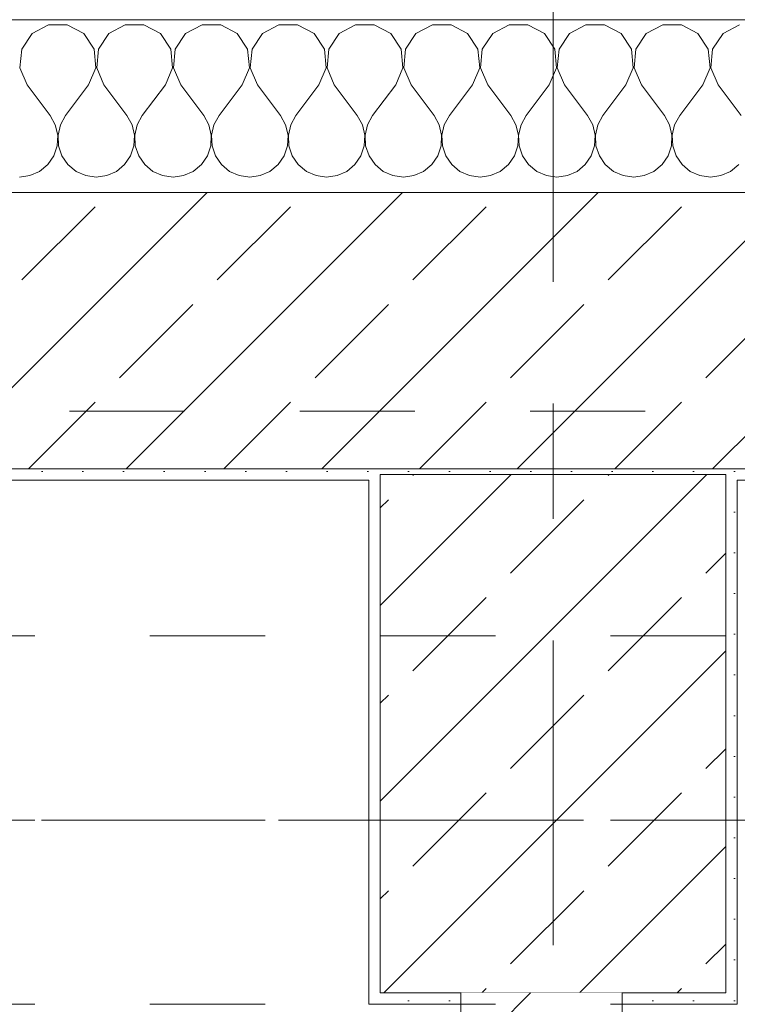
# Model space of a CAD drawing. Header units: metres. Extents: x -3.6 to 90.7, y -11.1 to 18.
# Tile 505 of 656: x 39.667 to 40.29, y 12.99 to 13.845. Entities that reach past the tile are written whole.
import ezdxf

# ---------------------------------------------------------------- set-up
doc = ezdxf.new("R2010")
doc.units = ezdxf.units.M
doc.header["$MEASUREMENT"] = 0
for name, pattern in [('Achse', [0.2, 0.1, -0.05, 0, -0.05]), ('Strichlinie doppelt', [0.546806, 0.264583, -0.105833, 0.070556, -0.105833]), ('Untersicht', [0.1, 0.075, -0.025]), ('Wipeout_Contour', [1, 0, -1])]:
    doc.linetypes.add(name, pattern=pattern)
for name, color, linetype in [('152 - Bemaßung_ Beschriftung.Ausbau', 7, 'Continuous'), ('451 - Universal.Achsen Raster', 7, 'Continuous'), ('603 - Struktur.Bodenplatte_ Decke Roh', 7, 'Continuous'), ('604 - Struktur.Wand Aussen', 7, 'Continuous'), ('605 - Struktur.Wand Innen', 7, 'Continuous'), ('607 - Struktur.Stütze', 7, 'Continuous'), ('608 - Struktur.Träger', 7, 'Continuous'), ('650 - Abdeckung.Fußboden Aufbau', 7, 'Continuous'), ('Neubau_606 - Struktur.Wand Innen Ausbau', 7, 'Continuous'), ('Neubau_653 - Abdeckung.TB Verkofferung', 7, 'Continuous')]:
    doc.layers.add(name, color=color, linetype=linetype)
doc.styles.add('ERSTELLTER_STIL_2', font='txt')
doc.dimstyles.new('ERSTELLTER_STIL__3', dxfattribs={"dimtxt": 0.1, "dimasz": 0.0532, "dimexe": 0.18, "dimexo": 0.0625, "dimgap": 0, "dimtad": 1, "dimtih": 1, "dimtoh": 1, "dimzin": 0, "dimdsep": 46, "dimtxsty": 'ERSTELLTER_STIL_2', "dimblk": 'ARROWHEAD_2', "dimblk1": 'ARROWHEAD_2', "dimblk2": 'ARROWHEAD_2', "dimcen": 0.09, "dimse1": 1, "dimse2": 1, "dimclrd": 7, "dimclre": 7, "dimclrt": 7, "dimazin": 0, "dimtfac": 1, "dimtdec": 4, "dimtmove": 0, "dimatfit": 3, "dimfxl": 1, "dimtolj": 1, "dimtzin": 0, "dimarcsym": 0})
pattern_1 = [(45, (0, 0), (-0.0848528, 0.0848528), []), (45, (-0.04243, 0.04243), (-0.0848528, 0.0848528), [0.09, -0.03])]
pattern_2 = [(45, (0, 0), (-0.01767767, 0.01767767), [0, -0.025])]

# ---------------------------------------------------------------- blocks, each defined once
blk = doc.blocks.new('*X25')
at = {"layer": '604 - Struktur.Wand Aussen', "color": 7, "linetype": 'Continuous', "lineweight": 5}
for p, q in [((39.69188, 13.84066), (39.67757, 13.83299)), ((39.70812, 13.84066), (39.69188, 13.84066)), ((39.72243, 13.83299), (39.70812, 13.84066)), ((39.75855, 13.84066), (39.74424, 13.83299)), ((39.77479, 13.84066), (39.75855, 13.84066)), ((39.7891, 13.83299), (39.77479, 13.84066)), ((39.82521, 13.84066), (39.8109, 13.83299)), ((39.84145, 13.84066), (39.82521, 13.84066)), ((39.85576, 13.83299), (39.84145, 13.84066)), ((39.89188, 13.84066), (39.87757, 13.83299)), ((39.90812, 13.84066), (39.89188, 13.84066)), ((39.92243, 13.83299), (39.90812, 13.84066)), ((39.95855, 13.84066), (39.94424, 13.83299)), ((39.97479, 13.84066), (39.95855, 13.84066)), ((39.9891, 13.83299), (39.97479, 13.84066)), ((40.02521, 13.84066), (40.0109, 13.83299)), ((40.04145, 13.84066), (40.02521, 13.84066)), ((40.05576, 13.83299), (40.04145, 13.84066)), ((40.09188, 13.84066), (40.07757, 13.83299)), ((40.10812, 13.84066), (40.09188, 13.84066)), ((40.12243, 13.83299), (40.10812, 13.84066)), ((40.15855, 13.84066), (40.14424, 13.83299)), ((40.17479, 13.84066), (40.15855, 13.84066)), ((40.1891, 13.83299), (40.17479, 13.84066)), ((40.22521, 13.84066), (40.2109, 13.83299)), ((40.24145, 13.84066), (40.22521, 13.84066)), ((40.25576, 13.83299), (40.24145, 13.84066)), ((40.29188, 13.84066), (40.27757, 13.83299)), ((39.67757, 13.83299), (39.66858, 13.81947)), ((39.73142, 13.81947), (39.72243, 13.83299)), ((39.74424, 13.83299), (39.73525, 13.81947)), ((39.79808, 13.81947), (39.7891, 13.83299)), ((39.8109, 13.83299), (39.80192, 13.81947)), ((39.86475, 13.81947), (39.85576, 13.83299)), ((39.87757, 13.83299), (39.86858, 13.81947)), ((39.93142, 13.81947), (39.92243, 13.83299)), ((39.94424, 13.83299), (39.93525, 13.81947)), ((39.99808, 13.81947), (39.9891, 13.83299)), ((40.0109, 13.83299), (40.00192, 13.81947)), ((40.06475, 13.81947), (40.05576, 13.83299)), ((40.07757, 13.83299), (40.06858, 13.81947)), ((40.13142, 13.81947), (40.12243, 13.83299)), ((40.14424, 13.83299), (40.13525, 13.81947)), ((40.19808, 13.81947), (40.1891, 13.83299)), ((40.2109, 13.83299), (40.20192, 13.81947)), ((40.26475, 13.81947), (40.25576, 13.83299)), ((40.27757, 13.83299), (40.26858, 13.81947)), ((39.66858, 13.81947), (39.66705, 13.8033)), ((39.73295, 13.8033), (39.73142, 13.81947)), ((39.73525, 13.81947), (39.73371, 13.8033)), ((39.79962, 13.8033), (39.79808, 13.81947)), ((39.80192, 13.81947), (39.80038, 13.8033)), ((39.86629, 13.8033), (39.86475, 13.81947)), ((39.86858, 13.81947), (39.86705, 13.8033)), ((39.93295, 13.8033), (39.93142, 13.81947)), ((39.93525, 13.81947), (39.93371, 13.8033)), ((39.99962, 13.8033), (39.99808, 13.81947)), ((40.00192, 13.81947), (40.00038, 13.8033)), ((40.06629, 13.8033), (40.06475, 13.81947)), ((40.06858, 13.81947), (40.06705, 13.8033)), ((40.13295, 13.8033), (40.13142, 13.81947)), ((40.13525, 13.81947), (40.13371, 13.8033)), ((40.19962, 13.8033), (40.19808, 13.81947)), ((40.20192, 13.81947), (40.20038, 13.8033)), ((40.26629, 13.8033), (40.26475, 13.81947)), ((40.26858, 13.81947), (40.26705, 13.8033)), ((39.66705, 13.8033), (39.67333, 13.78833)), ((39.72667, 13.78833), (39.73295, 13.8033)), ((39.73371, 13.8033), (39.74, 13.78833)), ((39.79333, 13.78833), (39.79962, 13.8033)), ((39.80038, 13.8033), (39.80667, 13.78833)), ((39.86, 13.78833), (39.86629, 13.8033)), ((39.86705, 13.8033), (39.87333, 13.78833)), ((39.92667, 13.78833), (39.93295, 13.8033)), ((39.93371, 13.8033), (39.94, 13.78833)), ((39.99333, 13.78833), (39.99962, 13.8033)), ((40.00038, 13.8033), (40.00667, 13.78833)), ((40.06, 13.78833), (40.06629, 13.8033)), ((40.06705, 13.8033), (40.07333, 13.78833)), ((40.12667, 13.78833), (40.13295, 13.8033)), ((40.13371, 13.8033), (40.14, 13.78833)), ((40.19333, 13.78833), (40.19962, 13.8033)), ((40.20038, 13.8033), (40.20667, 13.78833)), ((40.26, 13.78833), (40.26629, 13.8033)), ((40.26705, 13.8033), (40.27333, 13.78833)), ((39.67333, 13.78833), (39.69333, 13.76167)), ((39.72667, 13.78833), (39.70667, 13.76167)), ((39.74, 13.78833), (39.76, 13.76167)), ((39.79333, 13.78833), (39.77333, 13.76167)), ((39.80667, 13.78833), (39.82667, 13.76167)), ((39.86, 13.78833), (39.84, 13.76167)), ((39.87333, 13.78833), (39.89333, 13.76167)), ((39.92667, 13.78833), (39.90667, 13.76167)), ((39.94, 13.78833), (39.96, 13.76167)), ((39.99333, 13.78833), (39.97333, 13.76167)), ((40.00667, 13.78833), (40.02667, 13.76167)), ((40.06, 13.78833), (40.04, 13.76167)), ((40.07333, 13.78833), (40.09333, 13.76167)), ((40.12667, 13.78833), (40.10667, 13.76167)), ((40.14, 13.78833), (40.16, 13.76167)), ((40.19333, 13.78833), (40.17333, 13.76167)), ((40.20667, 13.78833), (40.22667, 13.76167)), ((40.26, 13.78833), (40.24, 13.76167)), ((40.27333, 13.78833), (40.29333, 13.76167)), ((39.69778, 13.75362), (39.69333, 13.76167)), ((39.70667, 13.76167), (39.70222, 13.75362)), ((39.76445, 13.75362), (39.76, 13.76167)), ((39.77333, 13.76167), (39.76888, 13.75362)), ((39.83112, 13.75362), (39.82667, 13.76167)), ((39.84, 13.76167), (39.83555, 13.75362)), ((39.89778, 13.75362), (39.89333, 13.76167)), ((39.90667, 13.76167), (39.90222, 13.75362)), ((39.96445, 13.75362), (39.96, 13.76167)), ((39.97333, 13.76167), (39.96888, 13.75362)), ((40.03112, 13.75362), (40.02667, 13.76167)), ((40.04, 13.76167), (40.03555, 13.75362)), ((40.09778, 13.75362), (40.09333, 13.76167)), ((40.10667, 13.76167), (40.10222, 13.75362)), ((40.16445, 13.75362), (40.16, 13.76167)), ((40.17333, 13.76167), (40.16888, 13.75362)), ((40.23112, 13.75362), (40.22667, 13.76167)), ((40.24, 13.76167), (40.23555, 13.75362)), ((39.69987, 13.74466), (39.69778, 13.75362)), ((39.70222, 13.75362), (39.70013, 13.74466)), ((39.76653, 13.74466), (39.76445, 13.75362)), ((39.76888, 13.75362), (39.7668, 13.74466)), ((39.8332, 13.74466), (39.83112, 13.75362)), ((39.83555, 13.75362), (39.83347, 13.74466)), ((39.89987, 13.74466), (39.89778, 13.75362)), ((39.90222, 13.75362), (39.90013, 13.74466)), ((39.96653, 13.74466), (39.96445, 13.75362)), ((39.96888, 13.75362), (39.9668, 13.74466)), ((40.0332, 13.74466), (40.03112, 13.75362)), ((40.03555, 13.75362), (40.03347, 13.74466)), ((40.09987, 13.74466), (40.09778, 13.75362)), ((40.10222, 13.75362), (40.10013, 13.74466)), ((40.16653, 13.74466), (40.16445, 13.75362)), ((40.16888, 13.75362), (40.1668, 13.74466)), ((40.2332, 13.74466), (40.23112, 13.75362)), ((40.23555, 13.75362), (40.23347, 13.74466)), ((39.69942, 13.73547), (39.69987, 13.74466)), ((39.70013, 13.74466), (39.70058, 13.73547)), ((39.76609, 13.73547), (39.76653, 13.74466)), ((39.7668, 13.74466), (39.76725, 13.73547)), ((39.83275, 13.73547), (39.8332, 13.74466)), ((39.83347, 13.74466), (39.83391, 13.73547)), ((39.89942, 13.73547), (39.89987, 13.74466)), ((39.90013, 13.74466), (39.90058, 13.73547)), ((39.96609, 13.73547), (39.96653, 13.74466)), ((39.9668, 13.74466), (39.96725, 13.73547)), ((40.03275, 13.73547), (40.0332, 13.74466)), ((40.03347, 13.74466), (40.03391, 13.73547)), ((40.09942, 13.73547), (40.09987, 13.74466)), ((40.10013, 13.74466), (40.10058, 13.73547)), ((40.16609, 13.73547), (40.16653, 13.74466)), ((40.1668, 13.74466), (40.16725, 13.73547)), ((40.23275, 13.73547), (40.2332, 13.74466)), ((40.23347, 13.74466), (40.23391, 13.73547)), ((39.69648, 13.72676), (39.69942, 13.73547)), ((39.70058, 13.73547), (39.70352, 13.72676)), ((39.76315, 13.72676), (39.76609, 13.73547)), ((39.76725, 13.73547), (39.77019, 13.72676)), ((39.82981, 13.72676), (39.83275, 13.73547)), ((39.83391, 13.73547), (39.83685, 13.72676)), ((39.89648, 13.72676), (39.89942, 13.73547)), ((39.90058, 13.73547), (39.90352, 13.72676)), ((39.96315, 13.72676), (39.96609, 13.73547)), ((39.96725, 13.73547), (39.97019, 13.72676)), ((40.02981, 13.72676), (40.03275, 13.73547)), ((40.03391, 13.73547), (40.03685, 13.72676)), ((40.09648, 13.72676), (40.09942, 13.73547)), ((40.10058, 13.73547), (40.10352, 13.72676)), ((40.16315, 13.72676), (40.16609, 13.73547)), ((40.16725, 13.73547), (40.17019, 13.72676)), ((40.22981, 13.72676), (40.23275, 13.73547)), ((40.23391, 13.73547), (40.23685, 13.72676)), ((39.69127, 13.71918), (39.69648, 13.72676)), ((39.70352, 13.72676), (39.70873, 13.71918)), ((39.75794, 13.71918), (39.76315, 13.72676)), ((39.77019, 13.72676), (39.77539, 13.71918)), ((39.82461, 13.71918), (39.82981, 13.72676)), ((39.83685, 13.72676), (39.84206, 13.71918)), ((39.89127, 13.71918), (39.89648, 13.72676)), ((39.90352, 13.72676), (39.90873, 13.71918)), ((39.95794, 13.71918), (39.96315, 13.72676)), ((39.97019, 13.72676), (39.97539, 13.71918)), ((40.02461, 13.71918), (40.02981, 13.72676)), ((40.03685, 13.72676), (40.04206, 13.71918)), ((40.09127, 13.71918), (40.09648, 13.72676)), ((40.10352, 13.72676), (40.10873, 13.71918)), ((40.15794, 13.71918), (40.16315, 13.72676)), ((40.17019, 13.72676), (40.17539, 13.71918)), ((40.22461, 13.71918), (40.22981, 13.72676)), ((40.23685, 13.72676), (40.24206, 13.71918)), ((39.68419, 13.71331), (39.69127, 13.71918)), ((39.70873, 13.71918), (39.71581, 13.71331)), ((39.75086, 13.71331), (39.75794, 13.71918)), ((39.77539, 13.71918), (39.78248, 13.71331)), ((39.81752, 13.71331), (39.82461, 13.71918)), ((39.84206, 13.71918), (39.84914, 13.71331)), ((39.88419, 13.71331), (39.89127, 13.71918)), ((39.90873, 13.71918), (39.91581, 13.71331)), ((39.95086, 13.71331), (39.95794, 13.71918)), ((39.97539, 13.71918), (39.98248, 13.71331)), ((40.01752, 13.71331), (40.02461, 13.71918)), ((40.04206, 13.71918), (40.04914, 13.71331)), ((40.08419, 13.71331), (40.09127, 13.71918)), ((40.10873, 13.71918), (40.11581, 13.71331)), ((40.15086, 13.71331), (40.15794, 13.71918)), ((40.17539, 13.71918), (40.18248, 13.71331)), ((40.21752, 13.71331), (40.22461, 13.71918)), ((40.24206, 13.71918), (40.24914, 13.71331)), ((40.28419, 13.71331), (40.29127, 13.71918)), ((39.66667, 13.70833), (39.67578, 13.7096)), ((39.67578, 13.7096), (39.68419, 13.71331)), ((39.71581, 13.71331), (39.72422, 13.7096)), ((39.72422, 13.7096), (39.73333, 13.70833)), ((39.73333, 13.70833), (39.74244, 13.7096)), ((39.74244, 13.7096), (39.75086, 13.71331)), ((39.78248, 13.71331), (39.79089, 13.7096)), ((39.79089, 13.7096), (39.8, 13.70833)), ((39.8, 13.70833), (39.80911, 13.7096)), ((39.80911, 13.7096), (39.81752, 13.71331)), ((39.84914, 13.71331), (39.85756, 13.7096)), ((39.85756, 13.7096), (39.86667, 13.70833)), ((39.86667, 13.70833), (39.87578, 13.7096)), ((39.87578, 13.7096), (39.88419, 13.71331)), ((39.91581, 13.71331), (39.92422, 13.7096)), ((39.92422, 13.7096), (39.93333, 13.70833)), ((39.93333, 13.70833), (39.94244, 13.7096)), ((39.94244, 13.7096), (39.95086, 13.71331)), ((39.98248, 13.71331), (39.99089, 13.7096)), ((39.99089, 13.7096), (40, 13.70833)), ((40, 13.70833), (40.00911, 13.7096)), ((40.00911, 13.7096), (40.01752, 13.71331)), ((40.04914, 13.71331), (40.05756, 13.7096)), ((40.05756, 13.7096), (40.06667, 13.70833)), ((40.06667, 13.70833), (40.07578, 13.7096)), ((40.07578, 13.7096), (40.08419, 13.71331)), ((40.11581, 13.71331), (40.12422, 13.7096)), ((40.12422, 13.7096), (40.13333, 13.70833)), ((40.13333, 13.70833), (40.14244, 13.7096)), ((40.14244, 13.7096), (40.15086, 13.71331)), ((40.18248, 13.71331), (40.19089, 13.7096)), ((40.19089, 13.7096), (40.2, 13.70833)), ((40.2, 13.70833), (40.20911, 13.7096)), ((40.20911, 13.7096), (40.21752, 13.71331)), ((40.24914, 13.71331), (40.25756, 13.7096)), ((40.25756, 13.7096), (40.26667, 13.70833)), ((40.26667, 13.70833), (40.27578, 13.7096)), ((40.27578, 13.7096), (40.28419, 13.71331))]:
    blk.add_line(p, q, dxfattribs=at)
blk = doc.blocks.new('*D234')
at = {"layer": '152 - Bemaßung_ Beschriftung.Ausbau', "color": 7, "linetype": 'Continuous', "lineweight": 5}
for p, q in [((39.53, 14.8025), (39.53, 14.9075)), ((40.72, 14.8025), (40.72, 14.9075)), ((39.55021, 14.89), (39.50979, 14.82)), ((40.74021, 14.89), (40.69979, 14.82)), ((39.53, 14.855), (40.72, 14.855))]:
    blk.add_line(p, q, dxfattribs=at)
at = {"layer": '152 - Bemaßung_ Beschriftung.Ausbau', "color": 7, "lineweight": 5, "insert": (39.99197, 14.875), "char_height": 0.1, "attachment_point": 7, "style": 'ERSTELLTER_STIL_2'}
blk.add_mtext('\\A1;{\\pql;\\fArial|b0|i0|c0|p38;1,19}', dxfattribs=at)
blk = doc.blocks.new('ARROWHEAD_2')
at = {"color": 0, "linetype": 'Continuous', "lineweight": 0}
for p, q in [((-0.378, -0.655), (0.378, 0.655)), ((0, 0), (-1, 0))]:
    blk.add_line(p, q, dxfattribs=at)
blk = doc.blocks.new('*D270')
at = {"layer": '152 - Bemaßung_ Beschriftung.Ausbau', "color": 7, "linetype": 'Continuous', "lineweight": 5}
for p, q in [((36.61, 15.3025), (36.61, 15.4075)), ((40.04997, 15.3025), (40.04997, 15.4075)), ((36.63021, 15.39), (36.58979, 15.32)), ((40.07018, 15.39), (40.02977, 15.32)), ((36.61, 15.355), (40.04997, 15.355))]:
    blk.add_line(p, q, dxfattribs=at)
at = {"layer": '152 - Bemaßung_ Beschriftung.Ausbau', "color": 7, "lineweight": 5, "char_height": 0.1, "attachment_point": 7, "style": 'ERSTELLTER_STIL_2'}
for s, insert in [('\\A1;{\\pql;\\fArial|b0|i0|c0|p38;3,44}', (38.12107, 15.375)), ('\\A1;{\\pql;\\fArial|b0|i0|c0|p38;14}', (39.87797, 15.375))]:
    blk.add_mtext(s, dxfattribs=dict(at, insert=insert))
blk = doc.blocks.new('*D271')
at = {"layer": '152 - Bemaßung_ Beschriftung.Ausbau', "color": 7, "linetype": 'Continuous', "lineweight": 5}
for p, q in [((40.04997, 15.3025), (40.04997, 15.4075)), ((40.18997, 15.3025), (40.18997, 15.4075)), ((40.07018, 15.39), (40.02977, 15.32)), ((40.21018, 15.39), (40.16977, 15.32)), ((40.04997, 15.355), (40.18997, 15.355))]:
    blk.add_line(p, q, dxfattribs=at)
blk = doc.blocks.new('*D272')
at = {"layer": '152 - Bemaßung_ Beschriftung.Ausbau', "color": 7, "linetype": 'Continuous', "lineweight": 5}
for p, q in [((40.18997, 15.3025), (40.18997, 15.4075)), ((43.66997, 15.3025), (43.66997, 15.4075)), ((40.21018, 15.39), (40.16977, 15.32)), ((43.69018, 15.39), (43.64977, 15.32)), ((40.18997, 15.355), (43.66997, 15.355))]:
    blk.add_line(p, q, dxfattribs=at)
at = {"layer": '152 - Bemaßung_ Beschriftung.Ausbau', "color": 7, "lineweight": 5, "char_height": 0.1, "attachment_point": 7, "style": 'ERSTELLTER_STIL_2'}
for s, insert in [('\\A1;{\\pql;\\fArial|b0|i0|c0|p38;3,48}', (41.72106, 15.375)), ('\\A1;{\\pql;\\fArial|b0|i0|c0|p38;14}', (43.49797, 15.375))]:
    blk.add_mtext(s, dxfattribs=dict(at, insert=insert))
blk = doc.blocks.new('*D309')
at = {"layer": '152 - Bemaßung_ Beschriftung.Ausbau', "color": 7, "linetype": 'Continuous', "lineweight": 5}
for p, q in [((36.67999, 15.8025), (36.67999, 15.9075)), ((39.97999, 15.8025), (39.97999, 15.9075)), ((36.7002, 15.89), (36.65978, 15.82)), ((40.0002, 15.89), (39.95978, 15.82)), ((36.67999, 15.855), (39.97999, 15.855))]:
    blk.add_line(p, q, dxfattribs=at)
at = {"layer": '152 - Bemaßung_ Beschriftung.Ausbau', "color": 7, "lineweight": 5, "insert": (38.19696, 15.875), "char_height": 0.1, "attachment_point": 7, "style": 'ERSTELLTER_STIL_2'}
blk.add_mtext('\\A1;{\\pql;\\fArial|b0|i0|c0|p38;3,30}', dxfattribs=at)
blk = doc.blocks.new('*D310')
at = {"layer": '152 - Bemaßung_ Beschriftung.Ausbau', "color": 7, "linetype": 'Continuous', "lineweight": 5}
for p, q in [((39.97999, 15.8025), (39.97999, 15.9075)), ((40.27999, 15.8025), (40.27999, 15.9075)), ((40.0002, 15.89), (39.95978, 15.82)), ((40.3002, 15.89), (40.25978, 15.82)), ((39.97999, 15.855), (40.27999, 15.855))]:
    blk.add_line(p, q, dxfattribs=at)
at = {"layer": '152 - Bemaßung_ Beschriftung.Ausbau', "color": 7, "lineweight": 5, "insert": (40.0541, 15.875), "char_height": 0.1, "attachment_point": 7, "style": 'ERSTELLTER_STIL_2'}
blk.add_mtext('\\A1;{\\pql;\\fArial|b0|i0|c0|p38;30}', dxfattribs=at)
blk = doc.blocks.new('*D311')
at = {"layer": '152 - Bemaßung_ Beschriftung.Ausbau', "color": 7, "linetype": 'Continuous', "lineweight": 5}
for p, q in [((40.27999, 15.8025), (40.27999, 15.9075)), ((43.57999, 15.8025), (43.57999, 15.9075)), ((40.3002, 15.89), (40.25978, 15.82)), ((43.6002, 15.89), (43.55978, 15.82)), ((40.27999, 15.855), (43.57999, 15.855))]:
    blk.add_line(p, q, dxfattribs=at)
at = {"layer": '152 - Bemaßung_ Beschriftung.Ausbau', "color": 7, "lineweight": 5, "insert": (41.79696, 15.875), "char_height": 0.1, "attachment_point": 7, "style": 'ERSTELLTER_STIL_2'}
blk.add_mtext('\\A1;{\\pql;\\fArial|b0|i0|c0|p38;3,30}', dxfattribs=at)

msp = doc.modelspace()

# ---------------------------------------------------------------- hatches: boundary and pattern name
at = {"layer": '604 - Struktur.Wand Aussen', "linetype": 'Continuous', "lineweight": 0, "true_color": 0x000000}
h = msp.add_hatch(dxfattribs=at)
h.set_pattern_fill('Beton__Stahlbeton_0001', color=18, style=0, pattern_type=2)
h.set_pattern_definition(pattern_1)
h.paths.add_polyline_path([(39.47, 13.695), (39.47, 13.575), (39.53, 13.575), (39.53, 13.505), (39.53, 13.455), (40.72, 13.455), (40.72, 13.505), (40.72, 13.575), (40.78, 13.575), (40.78, 13.695)])
h = msp.add_hatch(dxfattribs=at)
h.set_pattern_fill('Gips_0001', color=18, style=0, pattern_type=2)
h.set_pattern_definition(pattern_2)
h.paths.add_polyline_path([(39.53, 13.445), (39.96999, 13.445), (39.96999, 13.455), (39.53, 13.455)])
at = {"layer": '607 - Struktur.Stütze', "linetype": 'Continuous', "lineweight": 0, "true_color": 0x000000}
h = msp.add_hatch(dxfattribs=at)
h.set_pattern_fill('Gips_0001', color=18, style=0, pattern_type=2)
h.set_pattern_definition(pattern_2)
h.paths.add_polyline_path([(39.96999, 13.445), (39.97999, 13.445), (39.97999, 13.44998), (40.27999, 13.44998), (40.27999, 13.445), (40.28999, 13.445), (40.28999, 13.455), (39.96999, 13.455)])
h = msp.add_hatch(dxfattribs=at)
h.set_pattern_fill('Beton__Stahlbeton_0001', color=18, style=0, pattern_type=2)
h.set_pattern_definition(pattern_1)
h.paths.add_polyline_path([(39.97999, 12.99998), (40.27999, 12.99998), (40.27999, 13.44998), (39.97999, 13.44998)])
h = msp.add_hatch(dxfattribs=at)
h.set_pattern_fill('Gips_0001', color=18, style=0, pattern_type=2)
h.set_pattern_definition(pattern_2)
h.paths.add_polyline_path([(39.96999, 13.445), (39.96999, 12.98998), (40.04997, 12.98998), (40.04997, 12.99998), (39.97999, 12.99998), (39.97999, 13.445)])
h = msp.add_hatch(dxfattribs=at)
h.set_pattern_fill('Gips_0001', color=18, style=0, pattern_type=2)
h.set_pattern_definition(pattern_2)
h.paths.add_polyline_path([(40.27999, 12.99998), (40.18997, 12.99998), (40.18997, 12.98998), (40.28999, 12.98998), (40.28999, 13.445), (40.27999, 13.445)])
at = {"layer": 'Neubau_606 - Struktur.Wand Innen Ausbau', "linetype": 'Continuous', "lineweight": 0, "true_color": 0x000000}
h = msp.add_hatch(dxfattribs=at)
h.set_pattern_fill('Gips_0001', color=18, style=0, pattern_type=2)
h.set_pattern_definition(pattern_2)
h.paths.add_polyline_path([(40.28999, 12.98998), (40.28747, 12.98998), (40.28747, 12.70248), (40.29998, 12.70248), (40.29998, 13.445), (40.28999, 13.445)])

# ---------------------------------------------------------------- linework, layer by layer
at = {"layer": '451 - Universal.Achsen Raster', "color": 160, "linetype": 'Strichlinie doppelt', "lineweight": 9, "true_color": 0x3232ff}
msp.add_line((64.93502, 13.14998), (-3.175, 13.14998), dxfattribs=at)
at = {"layer": '603 - Struktur.Bodenplatte_ Decke Roh', "color": 7, "linetype": 'Continuous', "lineweight": 18, "flags": 128}
msp.add_lwpolyline([(-0.015, 0.005), (62.27503, 0.005), (62.27503, 13.695), (50.77999, 13.695), (50.77999, 13.455), (50.77999, 12.99998), (50.84002, 12.99998), (50.84002, 8.58498), (49.03003, 8.58498), (49.03003, 8.72498), (47.41002, 8.72498), (47.41002, 12.99998), (47.47999, 12.99998), (47.47999, 13.455), (47.47999, 13.695), (14.77999, 13.695)], dxfattribs=at)
at = {"layer": '604 - Struktur.Wand Aussen', "color": 7, "linetype": 'Continuous', "lineweight": 5}
msp.add_line((40.78, 13.845), (39.47, 13.845), dxfattribs=at)
at = {"layer": '604 - Struktur.Wand Aussen', "color": 7, "linetype": 'Continuous', "lineweight": 13}
for p, q in [((40.78, 13.695), (39.47, 13.695)), ((39.53, 13.455), (40.72, 13.455))]:
    msp.add_line(p, q, dxfattribs=at)
at = {"layer": '604 - Struktur.Wand Aussen', "color": 7, "linetype": 'Continuous', "lineweight": 5, "flags": 128}
msp.add_lwpolyline([(39.53, 13.445), (39.96999, 13.445)], dxfattribs=at)
at = {"layer": '607 - Struktur.Stütze', "color": 7, "linetype": 'Continuous', "lineweight": 13, "flags": 128}
msp.add_lwpolyline([(39.97999, 12.99998), (40.27999, 12.99998), (40.27999, 13.44998), (39.97999, 13.44998)], close=True, dxfattribs=at)
at = {"layer": '607 - Struktur.Stütze', "color": 7, "linetype": 'Continuous', "lineweight": 5, "flags": 128}
for points in [[(39.96999, 13.445), (39.96999, 12.98998), (40.04997, 12.98998)], [(40.18997, 12.98998), (40.28999, 12.98998), (40.28999, 13.445)]]:
    msp.add_lwpolyline(points, dxfattribs=at)
at = {"layer": '608 - Struktur.Träger', "color": 7, "linetype": 'Untersicht', "lineweight": 13}
msp.add_line((14.77999, 13.30998), (47.47999, 13.30998), dxfattribs=at)
at = {"layer": '608 - Struktur.Träger', "color": 7, "linetype": 'Achse', "lineweight": 9}
msp.add_line((14.77999, 13.14998), (47.47999, 13.14998), dxfattribs=at)
at = {"layer": '650 - Abdeckung.Fußboden Aufbau', "color": 7, "linetype": 'Continuous', "lineweight": 13, "flags": 128}
for points in [[(39.96999, 8.24), (39.96999, 8.50998), (40.04997, 8.50998), (40.04997, 12.98998), (39.96999, 12.98998), (39.96999, 13.445), (36.68999, 13.445), (36.68999, 12.98998), (36.61, 12.98998), (36.61, 8.24)], [(43.66997, 8.2405), (43.66997, 12.98998), (43.56999, 12.98998), (43.56999, 13.445), (40.28999, 13.445), (40.28999, 12.98998), (40.18997, 12.98998), (40.18997, 8.50998)]]:
    msp.add_lwpolyline(points, dxfattribs=at)
at = {"layer": 'Neubau_653 - Abdeckung.TB Verkofferung', "color": 1, "linetype": 'Untersicht', "lineweight": 9}
msp.add_line((15.11, 13.50498), (47.24003, 13.50498), dxfattribs=at)

# ---------------------------------------------------------------- block references
at = {"layer": '604 - Struktur.Wand Aussen', "color": 7, "lineweight": 18}
msp.add_blockref('*X25', (0, 0), dxfattribs=at)

# ---------------------------------------------------------------- dimensions: what is measured, and where the dimension line sits
at = {"layer": '152 - Bemaßung_ Beschriftung.Ausbau', "color": 7, "linetype": 'Continuous', "lineweight": 5}
for base, p1, p2, picture, middle in [((39.97999, 15.855), (36.67999, 12.99998), (39.97999, 12.99998), '*D309', (38.32684, 15.925)), ((43.57999, 15.855), (40.27999, 12.99998), (43.57999, 12.99998), '*D311', (41.92684, 15.925)), ((40.72, 14.855), (39.53, 13.575), (40.72, 13.575), '*D234', (40.12185, 14.925))]:
    dim = msp.add_linear_dim(base=base, p1=p1, p2=p2, dimstyle='ERSTELLTER_STIL__3', dxfattribs=at)
    dim.commit()
    dim.dimension.update_dxf_attribs({"geometry": picture, "text_midpoint": middle, "dimtype": 160})

# ---------------------------------------------------------------- next in the draw order: wipeouts: each hides what was drawn before it
at = {"color": 254, "linetype": 'Wipeout_Contour', "lineweight": 0, "ltscale": 166.394628}
msp.add_wipeout([(40.18997, 12.99998), (40.04997, 12.99998), (40.04997, 8.59998), (40.18997, 8.59998)], dxfattribs=at).dxf.layer = '605 - Struktur.Wand Innen'

# ---------------------------------------------------------------- next in the draw order: hatches: boundary and pattern name
at = {"layer": '605 - Struktur.Wand Innen', "linetype": 'Continuous', "lineweight": 0, "true_color": 0x000000}
h = msp.add_hatch(dxfattribs=at)
h.set_pattern_fill('MW_Ziegel_0001', color=18, style=0, pattern_type=2)
h.set_pattern_definition([(45, (0, 0), (-0.0636396, 0.0636396), [])])
h.paths.add_polyline_path([(40.18997, 12.99998), (40.04997, 12.99998), (40.04997, 8.59998), (40.18997, 8.59998)])

# ---------------------------------------------------------------- next in the draw order: linework, layer by layer
at = {"layer": '451 - Universal.Achsen Raster', "color": 160, "linetype": 'Strichlinie doppelt', "lineweight": 9, "true_color": 0x3232ff}
msp.add_line((40.12999, -10.585), (40.12999, 16.355), dxfattribs=at)
at = {"layer": '605 - Struktur.Wand Innen', "color": 7, "linetype": 'Continuous', "lineweight": 18, "flags": 128}
for points in [[(40.04997, 12.99998), (40.04997, 8.59998)], [(40.18997, 8.59998), (40.18997, 12.99998)]]:
    msp.add_lwpolyline(points, dxfattribs=at)
at = {"layer": '608 - Struktur.Träger', "color": 7, "linetype": 'Untersicht', "lineweight": 13}
msp.add_line((14.77999, 12.98998), (47.47999, 12.98998), dxfattribs=at)

# ---------------------------------------------------------------- next in the draw order: dimensions: what is measured, and where the dimension line sits
at = {"layer": '152 - Bemaßung_ Beschriftung.Ausbau', "color": 7, "linetype": 'Continuous', "lineweight": 5}
for base, p1, p2, picture, middle in [((40.27999, 15.855), (39.97999, 12.99998), (40.27999, 12.99998), '*D310', (40.13034, 15.925)), ((40.04997, 15.355), (36.61, 10.61999), (40.04997, 10.73749), '*D270', (38.25096, 15.425)), ((43.66997, 15.355), (40.18997, 10.73749), (43.66997, 10.62024), '*D272', (41.85094, 15.425)), ((40.18997, 15.355), (40.04997, 10.73749), (40.18997, 10.73749), '*D271', (39.95421, 15.425))]:
    dim = msp.add_linear_dim(base=base, p1=p1, p2=p2, dimstyle='ERSTELLTER_STIL__3', dxfattribs=at)
    dim.commit()
    dim.dimension.update_dxf_attribs({"geometry": picture, "text_midpoint": middle, "dimtype": 160})

doc.saveas('drawing.dxf')
